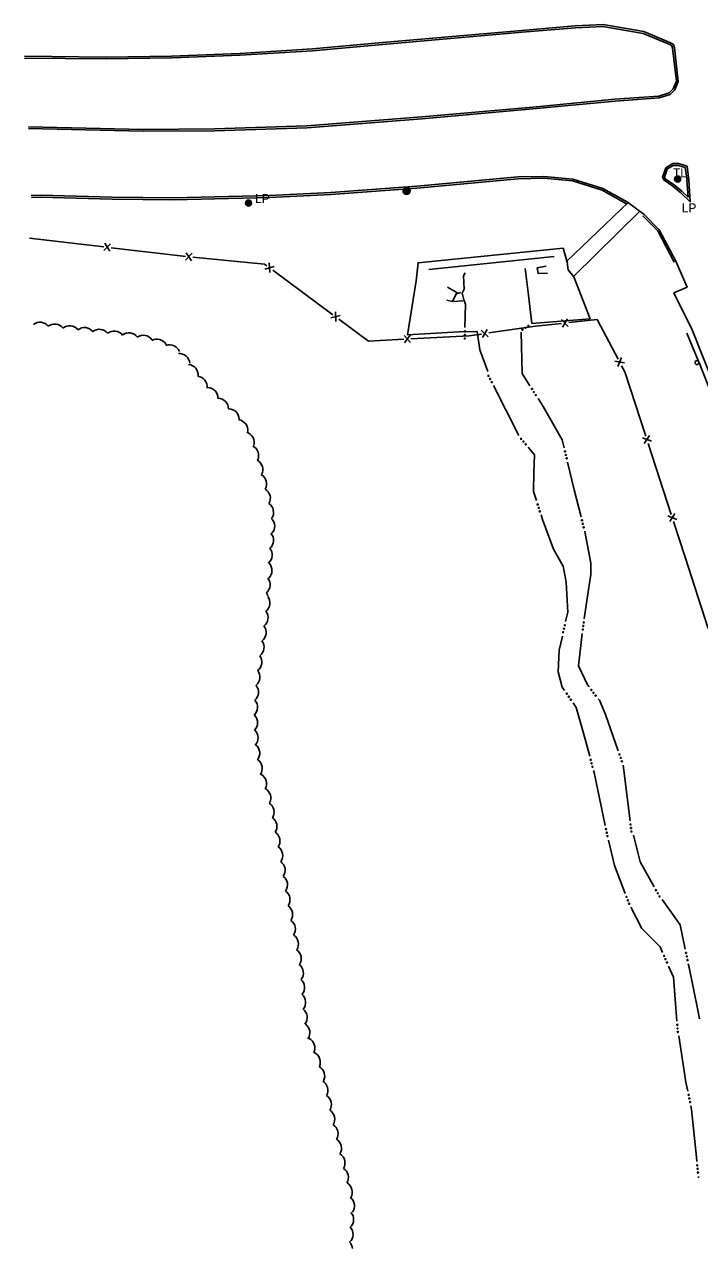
# Model space of a CAD drawing. Extents: x 2402803 to 2427059, y 6985292 to 6997652.
# Drawn here: x 2410194 to 2410555, y 6985292 to 6985947 of the extents above; entities that cross this region are included whole.
import ezdxf

# ---------------------------------------------------------------- set-up
doc = ezdxf.new("R2010")
doc.units = 0
for name, color, linetype in [('p_drainage conc drain', 7, 'Continuous'), ('p_drainage riprap', 7, 'Continuous'), ('p_drainage water', 7, 'Continuous'), ('p_road - paved curb', 7, 'Continuous'), ('p_road bridge end', 7, 'Continuous'), ('p_road guard rails', 7, 'Continuous'), ('p_structure fence', 7, 'Continuous'), ('p_utility manhole', 7, 'Continuous'), ('p_veg woods', 7, 'Continuous')]:
    doc.layers.add(name, color=color, linetype=linetype)

msp = doc.modelspace()

# ---------------------------------------------------------------- linework, layer by layer
at = {"layer": 'p_drainage conc drain'}
for points in [[(2410517.14, 6985851.54), (2410484.39, 6985820.02)], [(2410523.53, 6985846.78), (2410487.96, 6985811.92)]]:
    msp.add_lwpolyline(points, dxfattribs=at)
at = {"layer": 'p_drainage riprap'}
msp.add_lwpolyline([(2410429.88, 6985782.47), (2410399.1, 6985780.75), (2410403.74, 6985809.5), (2410404.83, 6985819.23), (2410482.41, 6985826.97), (2410484.54, 6985819.48), (2410485.18, 6985815.4), (2410488.17, 6985811.66), (2410496.81, 6985789.29), (2410465.76, 6985786.71)], dxfattribs=at)
at = {"layer": 'p_drainage water'}
for p, q in [((2410458.81, 6985726.83), (2410445.15, 6985753.54)), ((2410514.56, 6985550.44), (2410518.27, 6985520.67)), ((2410554.85, 6985330.32), (2410554.92, 6985329.67))]:
    msp.add_line(p, q, dxfattribs=at)
for points in [[(2410430, 6985813.78), (2410429.2, 6985812.17), (2410429.47, 6985805.06), (2410428.39, 6985803.01), (2410429.27, 6985799.39), (2410430.2, 6985797.16), (2410429.92, 6985784.54)], [(2410462.19, 6985816.25), (2410463.91, 6985801.86), (2410465.76, 6985786.71), (2410465.57, 6985786.59)], [(2410442.21, 6985760.97), (2410437.78, 6985772.6), (2410436.44, 6985782.48), (2410429.87, 6985782.23)], [(2410459.99, 6985782.12), (2410460.48, 6985759.94), (2410464.69, 6985753.35)], [(2410469, 6985746.61), (2410471.78, 6985742.26), (2410481.92, 6985724.54), (2410482.95, 6985720.25)], [(2410468.17, 6985691.97), (2410466.64, 6985696.76), (2410466.74, 6985706.85), (2410467.07, 6985716.39), (2410463.7, 6985720.52)], [(2410484.82, 6985712.47), (2410488.37, 6985697.65), (2410492.01, 6985683.34)], [(2410482.53, 6985656.94), (2410477.25, 6985665.99), (2410471.4, 6985681.89), (2410470.61, 6985684.35)], [(2410493.98, 6985675.59), (2410493.99, 6985675.53), (2410497.29, 6985658.46)], [(2410482.53, 6985656.94), (2410484.02, 6985648.41), (2410484.88, 6985632.36), (2410483.74, 6985627.23)], [(2410497.29, 6985658.46), (2410497.31, 6985652.43), (2410495.21, 6985639.64), (2410493.73, 6985628.73)], [(2410482.02, 6985619.42), (2410480.37, 6985611.98), (2410479.78, 6985600.37), (2410481.97, 6985592.15), (2410483.24, 6985590.3)], [(2410492.68, 6985620.8), (2410492.05, 6985616.04), (2410490.72, 6985603.6), (2410495.4, 6985593.43), (2410496.3, 6985592.26)], [(2410501.19, 6985585.93), (2410501.83, 6985585.1), (2410505.12, 6985577.51), (2410511.96, 6985557.99)], [(2410487.78, 6985583.71), (2410489.44, 6985581.29), (2410493.32, 6985567.56), (2410496.64, 6985555.2)], [(2410498.71, 6985547.47), (2410498.96, 6985546.55), (2410504.97, 6985518.13)], [(2410520.01, 6985512.88), (2410523.69, 6985498.75), (2410531.15, 6985485.28)], [(2410506.77, 6985510.34), (2410509.98, 6985496.67), (2410515.67, 6985481.77)], [(2410518.62, 6985474.36), (2410524.48, 6985463.03), (2410534.36, 6985453.2), (2410535.67, 6985450.17)], [(2410535.35, 6985478.49), (2410545.02, 6985465.01), (2410547.77, 6985451.89)], [(2410538.85, 6985442.83), (2410541.4, 6985436.95), (2410543.34, 6985413.44)], [(2410549.41, 6985444.06), (2410549.81, 6985442.15), (2410554.53, 6985419.28), (2410555.37, 6985414.66)], [(2410544.41, 6985405.52), (2410548.15, 6985380.81), (2410549.16, 6985375.91)], [(2410550.78, 6985368.08), (2410551.17, 6985366.21), (2410553.7, 6985340.66), (2410553.97, 6985338.27)]]:
    msp.add_lwpolyline(points, dxfattribs=at)
for centre in [(2410429.83, 6985780.62), (2410429.88, 6985782.54), (2410460.66, 6985783.42), (2410462.27, 6985784.46), (2410463.89, 6985785.5), (2410429.79, 6985778.7), (2410442.49, 6985758.74), (2410443.36, 6985757.03), (2410444.24, 6985755.32), (2410465.77, 6985751.67), (2410466.8, 6985750.05), (2410467.83, 6985748.43), (2410460.01, 6985725.04), (2410461.22, 6985723.56), (2410462.43, 6985722.07), (2410483.42, 6985718.3), (2410483.86, 6985716.43), (2410484.31, 6985714.57), (2410468.83, 6985689.91), (2410469.42, 6985688.08), (2410470, 6985686.25), (2410492.5, 6985681.4), (2410492.97, 6985679.54), (2410493.44, 6985677.68), (2410483.31, 6985625.28), (2410493.2, 6985624.85), (2410493.46, 6985626.75), (2410482.48, 6985621.53), (2410482.9, 6985623.4), (2410492.94, 6985622.95), (2410497.52, 6985590.68), (2410484.38, 6985588.65), (2410485.47, 6985587.07), (2410486.55, 6985585.48), (2410498.7, 6985589.16), (2410499.87, 6985587.64), (2410497.16, 6985553.27), (2410497.65, 6985551.41), (2410512.62, 6985556.11), (2410513.25, 6985554.29), (2410513.89, 6985552.48), (2410498.15, 6985549.56), (2410518.52, 6985518.68), (2410505.38, 6985516.18), (2410505.78, 6985514.3), (2410506.18, 6985512.42), (2410518.75, 6985516.78), (2410518.99, 6985514.87), (2410516.38, 6985479.91), (2410532.12, 6985483.53), (2410533.05, 6985481.86), (2410533.98, 6985480.18), (2410517.06, 6985478.11), (2410517.75, 6985476.32), (2410536.47, 6985448.33), (2410537.23, 6985446.57), (2410548.18, 6985449.94), (2410548.57, 6985448.06), (2410537.99, 6985444.81), (2410548.97, 6985446.18), (2410543.51, 6985411.45), (2410543.67, 6985409.54), (2410543.82, 6985407.62), (2410549.57, 6985373.95), (2410549.96, 6985372.07), (2410550.35, 6985370.19), (2410554.19, 6985336.28), (2410554.4, 6985334.37), (2410554.61, 6985332.47)]:
    msp.add_circle(centre, 0.3, dxfattribs=at)
at = {"layer": 'p_road - paved curb'}
for points in [[(2410196.49, 6985892), (2410257.79, 6985890.64), (2410295.97, 6985890.85), (2410345.35, 6985892.43), (2410406.75, 6985897.25), (2410466.18, 6985902.54), (2410510.11, 6985906.79), (2410533.69, 6985908.4), (2410539.09, 6985910.2), (2410541.35, 6985912.38), (2410543, 6985916.44), (2410540.97, 6985934.09), (2410540.62, 6985935.35), (2410539.49, 6985936.09), (2410525.25, 6985941.94), (2410503.76, 6985945.75), (2410489, 6985944.96), (2410460.48, 6985942.57), (2410383.91, 6985935.89), (2410348.34, 6985932.63), (2410309.57, 6985930.29), (2410273.03, 6985928.83), (2410237.92, 6985928.33), (2410194.26, 6985928.81)], [(2410196.47, 6985891), (2410257.78, 6985889.64), (2410295.99, 6985889.85), (2410345.41, 6985891.43), (2410406.83, 6985896.25), (2410466.27, 6985901.54), (2410510.19, 6985905.79), (2410533.89, 6985907.41), (2410539.62, 6985909.32), (2410542.2, 6985911.81), (2410544.02, 6985916.3), (2410541.95, 6985934.28), (2410541.48, 6985935.98), (2410539.96, 6985936.98), (2410525.53, 6985942.91), (2410503.82, 6985946.75), (2410488.93, 6985945.96), (2410460.39, 6985943.57), (2410383.82, 6985936.89), (2410348.26, 6985933.63), (2410309.52, 6985931.29), (2410273, 6985929.83), (2410237.92, 6985929.33), (2410194.27, 6985929.81)], [(2410537.34, 6985870.11), (2410535.61, 6985865.03), (2410536.47, 6985863.37), (2410541.19, 6985860.19), (2410545.33, 6985856.74), (2410550.46, 6985851.91), (2410549.7, 6985863.52)], [(2410538.29, 6985869.79), (2410536.69, 6985865.11), (2410537.24, 6985864.06), (2410541.79, 6985860.99), (2410545.99, 6985857.49), (2410549.3, 6985854.38), (2410548.7, 6985863.45)], [(2410549.7, 6985863.52), (2410548.71, 6985870.93), (2410544.24, 6985872.35), (2410541.08, 6985872.3), (2410537.34, 6985870.11)], [(2410548.71, 6985863.39), (2410547.8, 6985870.17), (2410544.09, 6985871.35), (2410541.36, 6985871.3), (2410537.85, 6985869.25)], [(2410516.87, 6985851.74), (2410503.63, 6985859.01), (2410487.65, 6985864.04), (2410472.06, 6985865.48), (2410458.39, 6985865.23), (2410404.15, 6985860.15), (2410358.13, 6985856.86), (2410325.42, 6985855.19), (2410273.9, 6985853.98), (2410241.23, 6985854.3), (2410202.93, 6985855.41), (2410197.91, 6985855.24)], [(2410516.39, 6985850.86), (2410503.24, 6985858.09), (2410487.45, 6985863.05), (2410472.02, 6985864.48), (2410458.45, 6985864.23), (2410404.23, 6985859.15), (2410358.19, 6985855.86), (2410325.46, 6985854.19), (2410273.91, 6985852.98), (2410241.21, 6985853.3), (2410202.93, 6985854.41), (2410197.94, 6985854.24)], [(2410525.76, 6985845.12), (2410516.87, 6985851.74)], [(2410541.87, 6985819.63), (2410533.05, 6985836.29), (2410525.05, 6985844.42)], [(2410542.75, 6985820.1), (2410533.87, 6985836.89), (2410525.76, 6985845.12)], [(2410606.16, 6985643.41), (2410582.84, 6985703.6), (2410569.15, 6985738.96), (2410551.39, 6985783.31), (2410541.67, 6985803.1), (2410548.78, 6985806.23), (2410542.75, 6985820.1)]]:
    msp.add_lwpolyline(points, dxfattribs=at)
at = {"layer": 'p_road bridge end'}
for points in [[(2410477.64, 6985822.57), (2410410.57, 6985815.67)], [(2410473.32, 6985817.44), (2410468.59, 6985816.47), (2410469.14, 6985813.45), (2410474.1, 6985813.66)], [(2410420.51, 6985806.17), (2410425.59, 6985803.34), (2410423.32, 6985798.49), (2410420.24, 6985799.23)], [(2410427.67, 6985803.28), (2410425.21, 6985802.61)], [(2410423.91, 6985798.59), (2410428.76, 6985798.82)]]:
    msp.add_lwpolyline(points, dxfattribs=at)
at = {"layer": 'p_road guard rails'}
msp.add_line((2410562.37, 6985747.63), (2410554.96, 6985766.18), dxfattribs=at)
msp.add_lwpolyline([(2410554.96, 6985766.18), (2410554.65, 6985766.94), (2410548.62, 6985781.57)], dxfattribs=at)
msp.add_circle((2410554.03, 6985765.8), 1, dxfattribs=at)
at = {"layer": 'p_structure fence'}
for p, q in [((2410197.01, 6985832.4), (2410236.74, 6985827.74)), ((2410236.71, 6985825.76), (2410240.35, 6985829.36)), ((2410239.88, 6985825.39), (2410237.17, 6985829.74)), ((2410280.44, 6985820.66), (2410284.02, 6985824.33)), ((2410283.63, 6985820.35), (2410280.83, 6985824.64)), ((2410322.86, 6985815.9), (2410327.81, 6985817.22)), ((2410325.44, 6985814), (2410325.24, 6985819.12)), ((2410327.09, 6985815.23), (2410359.25, 6985791.46)), ((2410358.24, 6985789.76), (2410363.2, 6985791.08)), ((2410360.82, 6985787.86), (2410360.62, 6985792.98)), ((2410485.21, 6985785.19), (2410481.6, 6985788.83)), ((2410482.02, 6985784.85), (2410484.79, 6985789.16)), ((2410442.4, 6985779.63), (2410438.66, 6985783.12)), ((2410439.23, 6985779.17), (2410441.82, 6985783.59)), ((2410400.77, 6985776.53), (2410397.37, 6985780.36)), ((2410397.57, 6985776.37), (2410400.56, 6985780.53)), ((2410511.66, 6985763.77), (2410513.7, 6985768.47)), ((2410510.16, 6985766.6), (2410515.2, 6985765.65)), ((2410524.85, 6985725.58), (2410529.64, 6985723.78)), ((2410525.84, 6985722.54), (2410528.65, 6985726.82)), ((2410527.9, 6985722.58), (2410540.29, 6985684.55)), ((2410538.48, 6985683.75), (2410543.27, 6985681.95)), ((2410539.47, 6985680.71), (2410542.28, 6985684.99)), ((2410541.53, 6985680.75), (2410547.74, 6985661.68)), ((2410547.74, 6985661.68), (2410559.98, 6985623.62))]:
    msp.add_line(p, q, dxfattribs=at)
for points in [[(2410240.71, 6985827.28), (2410279.16, 6985822.77), (2410280.44, 6985822.64)], [(2410284.41, 6985822.25), (2410322.7, 6985818.47), (2410323.87, 6985817.6)], [(2410362.47, 6985789.09), (2410378.36, 6985777.35), (2410397.27, 6985778.32)], [(2410485.4, 6985787.19), (2410500.61, 6985788.8), (2410511.81, 6985767.7)], [(2410401.01, 6985778.52), (2410432.14, 6985780.12), (2410438.75, 6985781.09)], [(2410442.71, 6985781.66), (2410467.61, 6985785.3), (2410481.62, 6985786.79)], [(2410513.68, 6985764.17), (2410515.4, 6985760.93), (2410526.66, 6985726.38)]]:
    msp.add_lwpolyline(points, dxfattribs=at)
at = {"layer": 'p_utility manhole'}
for centre, radius in [((2410398.69, 6985857.71), 1.9), ((2410543.69, 6985864.02), 1.6), ((2410543.69, 6985864.02), 1.3), ((2410543.69, 6985864.02), 1), ((2410543.69, 6985864.02), 0.539), ((2410543.69, 6985864.02), 0.192), ((2410398.69, 6985857.71), 1.44), ((2410398.69, 6985857.71), 0.973), ((2410398.69, 6985857.71), 0.539), ((2410398.69, 6985857.71), 0.192), ((2410314.1, 6985851.18), 1.6), ((2410314.1, 6985851.18), 1.3), ((2410314.1, 6985851.18), 1), ((2410314.1, 6985851.18), 0.539), ((2410314.1, 6985851.18), 0.192)]:
    msp.add_circle(centre, radius, dxfattribs=at)
at = {"layer": 'p_veg woods'}
for centre, start, end in [((2410202.52, 6985781.78), 38.21314, 128.21314), ((2410210.46, 6985780.83), 38.21314, 128.21314), ((2410218.41, 6985779.88), 38.21314, 128.21314), ((2410226.35, 6985778.94), 38.21314, 128.21314), ((2410234.29, 6985777.99), 38.21314, 128.21314), ((2410242.24, 6985777.05), 38.21314, 128.21314), ((2410250.18, 6985776.1), 38.21314, 128.21314), ((2410257.82, 6985774.82), 34.61031, 124.61031), ((2410265.1, 6985772.72), 28.43437, 118.43437), ((2410271.93, 6985769.73), 20.62786, 110.62786), ((2410277.03, 6985765.02), 4.28276, 94.28276), ((2410281.49, 6985759.23), 353.86295, 83.86295), ((2410286.31, 6985752.89), 353.24631, 83.24631), ((2410292.11, 6985746.89), 358.06631, 88.06631), ((2410297.74, 6985741.1), 359.27653, 89.27653), ((2410303.44, 6985735.43), 359.79739, 89.79739), ((2410308.19, 6985729.57), 353.29219, 83.29219), ((2410311.57, 6985723.11), 342.786, 72.786), ((2410313.9, 6985716.07), 334.15206, 64.15206), ((2410316.1, 6985708.56), 331.57752, 61.57752), ((2410318.15, 6985700.93), 330.208, 60.208), ((2410320.15, 6985693.22), 329.74147, 59.74147), ((2410321.86, 6985685.59), 327.1477, 57.1477), ((2410322.47, 6985678.24), 318.12558, 48.12558), ((2410321.85, 6985670.76), 310.8765, 40.8765), ((2410321.16, 6985662.83), 310.35603, 40.35603), ((2410321.02, 6985654.61), 313.52578, 43.52578), ((2410320.06, 6985646.97), 309.13768, 39.13768), ((2410319.96, 6985637.22), 307.59544, 37.59544), ((2410319.25, 6985639.02), 21.34125, 39.13768), ((2410318.93, 6985629.29), 307.59544, 37.59544), ((2410317.9, 6985621.36), 307.59544, 37.59544), ((2410316.78, 6985613.5), 306.69766, 36.69766), ((2410315.63, 6985605.58), 306.713, 36.713), ((2410314.58, 6985597.59), 307.58315, 37.58315), ((2410313.82, 6985589.49), 309.61987, 39.61987), ((2410313.35, 6985581.36), 311.61505, 41.61505), ((2410313.32, 6985573.13), 314.95508, 44.95508), ((2410313.59, 6985565), 317.02289, 47.02289), ((2410314.47, 6985556.78), 321.06561, 51.06561), ((2410315.81, 6985548.67), 324.43885, 54.43885), ((2410318.09, 6985540.56), 330.74691, 60.74691), ((2410320.41, 6985532.87), 331.57416, 61.57416), ((2410322.13, 6985525.38), 327.46, 57.46), ((2410323.68, 6985517.61), 326.59546, 56.59546), ((2410325.25, 6985509.8), 326.3531, 56.3531), ((2410326.76, 6985501.98), 325.99257, 55.99257), ((2410328.07, 6985494.19), 324.68702, 54.68702), ((2410329.36, 6985486.33), 324.30724, 54.30724), ((2410330.66, 6985478.44), 324.38241, 54.38241), ((2410332.06, 6985470.51), 325.21298, 55.21298), ((2410333.58, 6985462.61), 325.86917, 55.86917), ((2410335.18, 6985454.74), 326.386, 56.386), ((2410336.7, 6985446.92), 325.96674, 55.96674), ((2410337.84, 6985439.19), 323.27781, 53.27781), ((2410338.47, 6985431.42), 320.30883, 50.30883), ((2410339.03, 6985423.49), 319.52849, 49.52849), ((2410339.89, 6985415.4), 321.59424, 51.59424), ((2410341.29, 6985407.28), 324.93318, 54.93318), ((2410343.94, 6985399.12), 333.03637, 63.03637), ((2410346.88, 6985391.49), 335.51868, 65.51868), ((2410349.23, 6985384.08), 332.39945, 62.39945), ((2410350.97, 6985376.49), 329.22623, 59.22623), ((2410352.81, 6985368.76), 328.44068, 58.44068), ((2410354.6, 6985360.98), 328.10563, 58.10563), ((2410356.41, 6985353.19), 328.10934, 58.10934), ((2410358.23, 6985345.4), 328.10934, 58.10934), ((2410360.07, 6985337.6), 328.32497, 58.32497), ((2410361.91, 6985329.82), 328.30731, 58.30731), ((2410363.99, 6985321.99), 329.75814, 59.75814), ((2410365.2, 6985314.53), 323.42264, 53.42264), ((2410364.71, 6985307.28), 312.56335, 42.56335), ((2410364.38, 6985299.32), 312.56335, 42.56335), ((2410364.04, 6985291.36), 4.0976, 42.56335)]:
    msp.add_arc(centre, 5.65, start, end, dxfattribs=at)

# ---------------------------------------------------------------- texts
at = {"layer": 'p_utility manhole'}
for s, p in [('  TL', (2410537.62, 6985865.04)), ('  LP', (2410314.1, 6985851.18)), ('LP', (2410545.89, 6985846.21))]:
    msp.add_text(s, height=4.8, dxfattribs=at).set_placement(p)

doc.saveas('drawing.dxf')
